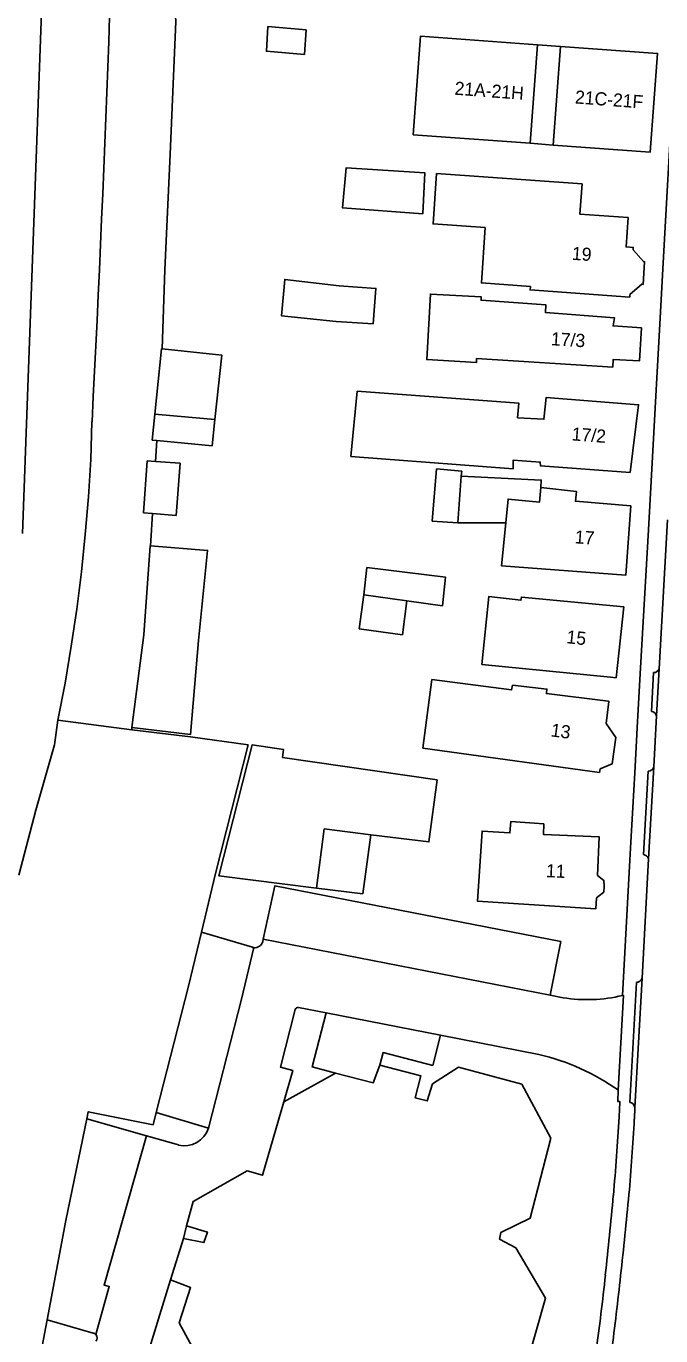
# Model space of a CAD drawing. Extents: x 194485 to 197793, y 468269 to 470822.
# Drawn here: x 194777.6 to 194835.7, y 470092 to 470211.6 of the extents above; entities that cross this region are included whole.
import ezdxf

# ---------------------------------------------------------------- set-up
doc = ezdxf.new("R2010")
doc.units = 0
for name, color, linetype in [('BGT grensvlak begroeid terreindeel', 7, 'Continuous'), ('BGT grensvlak gebouwinstallatie plus 1', 7, 'Continuous'), ('BGT grensvlak onbegroeid terreindeel', 7, 'Continuous'), ('BGT grensvlak overig bouwwerk uitbreiding populatie', 7, 'Continuous'), ('BGT grensvlak pand op maaiveld', 7, 'Continuous'), ('BGT grensvlak pand op maaiveld LR', 7, 'Continuous'), ('BGT grensvlak waterdeel', 7, 'Continuous'), ('BGT grensvlak wegdeel', 7, 'Continuous'), ('BGT tekst huisnummerreeks', 7, 'Continuous')]:
    doc.layers.add(name, color=color, linetype=linetype)

msp = doc.modelspace()

# ---------------------------------------------------------------- linework, layer by layer
at = {"layer": 'BGT grensvlak begroeid terreindeel'}
msp.add_lwpolyline([(194780.54, 470148.21), (194781.19, 470151.58), (194781.76, 470154.96), (194782.27, 470158.36), (194782.69, 470161.77), (194783.04, 470165.18), (194783.32, 470168.6), (194783.53, 470172.03), (194783.65, 470175.46)], dxfattribs=at)
msp.add_arc((192543.62, 470291.4), 2243.03, 357.03705, 358.93078, dxfattribs=at)
at = {"layer": 'BGT grensvlak gebouwinstallatie plus 1'}
for p, q in [((194824.37, 470209.9), (194826.5, 470209.74)), ((194823.7, 470200.9), (194825.83, 470200.74)), ((194789.14, 470173.8), (194789.39, 470176.16)), ((194794.89, 470175.68), (194794.65, 470173.28)), ((194789.58, 470173.76), (194789.14, 470173.8)), ((194794.65, 470173.28), (194789.58, 470173.76)), ((194814.76, 470166.4), (194815.16, 470171.18)), ((194815.16, 470171.18), (194817.45, 470170.96)), ((194817.45, 470170.96), (194817.41, 470170.49)), ((194817.09, 470166.23), (194814.76, 470166.4)), ((194808.49, 470159.67), (194808.07, 470156.57)), ((194812.04, 470156), (194812.44, 470159.11)), ((194808.07, 470156.57), (194812.04, 470156)), ((194809.13, 470137.75), (194808.4, 470132.35)), ((194808.4, 470132.35), (194804.17, 470132.86))]:
    msp.add_line(p, q, dxfattribs=at)
at = {"layer": 'BGT grensvlak onbegroeid terreindeel'}
for p, q in [((194789.58, 470173.76), (194789.46, 470171.85)), ((194787.3, 470147.53), (194787.3, 470147.32))]:
    msp.add_line(p, q, dxfattribs=at)
for points in [[(194794.48, 470278.45), (194794.16, 470271.91), (194793.34, 470253.97), (194793.12, 470250), (194792.87, 470245.43), (194792.43, 470235.93), (194791.28, 470212.47), (194791.31, 470212.02), (194790.79, 470199.89), (194790.32, 470189.33), (194790.08, 470182.13)], [(194789.17, 470167.08), (194789.02, 470164.59), (194788.99, 470164.14)]]:
    msp.add_lwpolyline(points, dxfattribs=at)
at = {"layer": 'BGT grensvlak overig bouwwerk uitbreiding populatie'}
for p, q in [((194799.74, 470211.56), (194803.24, 470211.27)), ((194803.24, 470211.27), (194803.09, 470209)), ((194788.35, 470167.14), (194788.7, 470171.9)), ((194788.7, 470171.9), (194789.46, 470171.85)), ((194789.46, 470171.85), (194791.71, 470171.68)), ((194791.71, 470171.68), (194791.36, 470166.92)), ((194789.17, 470167.08), (194788.35, 470167.14)), ((194791.36, 470166.92), (194789.17, 470167.08))]:
    msp.add_line(p, q, dxfattribs=at)
msp.add_lwpolyline([(194803.09, 470209), (194799.59, 470209.3), (194799.74, 470211.56)], dxfattribs=at)
at = {"layer": 'BGT grensvlak pand op maaiveld'}
for p, q in [((194824.37, 470209.9), (194823.7, 470200.9)), ((194825.83, 470200.74), (194826.5, 470209.74)), ((194789.72, 470176.13), (194789.39, 470176.16)), ((194794.89, 470175.68), (194789.72, 470176.13)), ((194817.09, 470166.23), (194817.41, 470170.49)), ((194821.49, 470166.24), (194817.09, 470166.23)), ((194808.49, 470159.67), (194812.44, 470159.11)), ((194812.44, 470159.11), (194815.7, 470158.66)), ((194831.06, 470152.13), (194831.58, 470152.08)), ((194780.54, 470148.21), (194780.21, 470145.95)), ((194780.54, 470148.21), (194787.3, 470147.32)), ((194804.89, 470138.28), (194804.17, 470132.86)), ((194804.89, 470138.28), (194809.13, 470137.75)), ((194829.73, 470130.97), (194829.78, 470132)), ((194805.92, 470115.99), (194801.18, 470113.35)), ((194792.02, 470100.88), (194790.84, 470097.09)), ((194779.55, 470093.44), (194778.61, 470088.47))]:
    msp.add_line(p, q, dxfattribs=at)
for points in [[(194823.7, 470200.9), (194813.02, 470201.67), (194813.7, 470210.69), (194824.37, 470209.9)], [(194826.5, 470209.74), (194835.36, 470209.11), (194834.69, 470200.09), (194825.83, 470200.74)], [(194813.89, 470194.46), (194814.08, 470198.21), (194806.9, 470198.66), (194806.55, 470195.01), (194813.89, 470194.46)], [(194819.6, 470193.21), (194814.83, 470193.54), (194815.16, 470198.13), (194828.46, 470197.19), (194828.26, 470194.43), (194832.67, 470194.12), (194832.49, 470191.44), (194833.14, 470191.39), (194833.12, 470191.17), (194834.07, 470190.09), (194834.18, 470190.08), (194834.03, 470188.01), (194833.92, 470188.02), (194832.83, 470187.08), (194832.82, 470186.86), (194823.71, 470187.5), (194823.74, 470187.83)], [(194819.6, 470193.21), (194819.25, 470188.14), (194823.74, 470187.83)], [(194809.35, 470184.4), (194809.61, 470187.65), (194806.25, 470187.88), (194801.28, 470188.47), (194800.99, 470185.14), (194805.98, 470184.61), (194809.35, 470184.4)], [(194831.26, 470180.44), (194831.3, 470181.14), (194833.7, 470181.03), (194833.88, 470184.04), (194831.3, 470184.22), (194831.43, 470184.95), (194825.11, 470185.43), (194825.15, 470186.14), (194819.22, 470186.56), (194819.23, 470186.89), (194814.6, 470187.12), (194814.26, 470181.14), (194818.81, 470180.89), (194818.82, 470181.23), (194831.26, 470180.44)], [(194789.39, 470176.16), (194790.01, 470182.13), (194790.08, 470182.13)], [(194790.08, 470182.13), (194795.51, 470181.55), (194794.89, 470175.68)], [(194832.86, 470170.84), (194833.62, 470177.02), (194825.17, 470177.67), (194824.97, 470175.7), (194822.56, 470175.83), (194822.68, 470177.15), (194807.9, 470178.25), (194807.33, 470172.3), (194822.16, 470171.17), (194822.15, 470171.95), (194824.63, 470171.79), (194824.66, 470171.44), (194832.86, 470170.84)], [(194817.41, 470170.49), (194824.72, 470170.14), (194824.7, 470169.45)], [(194824.7, 470169.45), (194827.96, 470169.09), (194827.85, 470168.21), (194832.91, 470167.78), (194832.46, 470161.47), (194821.1, 470162.31), (194821.49, 470166.24)], [(194788.99, 470164.14), (194794.22, 470163.71), (194793.39, 470155.5), (194792.65, 470146.9), (194787.3, 470147.53)], [(194787.3, 470147.53), (194788.38, 470156.02), (194788.98, 470164.14), (194788.99, 470164.14)], [(194815.7, 470158.66), (194815.98, 470161.27), (194808.79, 470162.15), (194808.49, 470159.67)], [(194831.58, 470152.08), (194832.27, 470158.56), (194822.92, 470159.46), (194822.87, 470159.17), (194819.93, 470159.5), (194819.3, 470153.3), (194831.06, 470152.13)], [(194830.83, 470149.94), (194825.2, 470150.64), (194825.24, 470151.05), (194822.11, 470151.41), (194822.02, 470150.98), (194814.73, 470151.92), (194813.89, 470145.67), (194830.05, 470143.44), (194830.1, 470143.78)], [(194830.65, 470147.91), (194830.92, 470149.93), (194830.83, 470149.94)], [(194797.93, 470145.95), (194792.65, 470146.68), (194787.3, 470147.32)], [(194830.65, 470147.91), (194831.55, 470146.63), (194831.21, 470144.22), (194830.1, 470143.78)], [(194776.97, 470134.07), (194778.5, 470140), (194780.21, 470145.95)], [(194797.93, 470145.95), (194794.95, 470134.22), (194793.65, 470128.86)], [(194804.17, 470132.86), (194795.25, 470133.99), (194798.29, 470145.95), (194801.15, 470145.55), (194801.07, 470144.82)], [(194809.13, 470137.75), (194814.46, 470137.09), (194815.2, 470142.76), (194801.07, 470144.82)], [(194829.87, 470134.02), (194830.03, 470137.55), (194824.92, 470137.78), (194824.96, 470138.74), (194821.93, 470138.95), (194821.86, 470137.92), (194819.32, 470138.08), (194818.91, 470131.68), (194829.73, 470130.97)], [(194830.47, 470133.05), (194830.45, 470133.58), (194829.87, 470134.02)], [(194830.47, 470133.05), (194830.45, 470132.51), (194829.78, 470132)], [(194793.65, 470128.86), (194792.46, 470123.93), (194789.52, 470112.38)], [(194809.96, 470116.7), (194809.36, 470115.1), (194805.92, 470115.99)], [(194815.5, 470078.69), (194816.43, 470078.44), (194821.05, 470081.18), (194825.13, 470095.43), (194822.4, 470100.02), (194820.91, 470100.83), (194821.04, 470101.44), (194823.7, 470102.73), (194825.6, 470110.05), (194822.94, 470114.96), (194817.15, 470116.51), (194814.77, 470115), (194814.31, 470113.44), (194813.21, 470113.71), (194813.73, 470115.72), (194809.96, 470116.7)], [(194801.18, 470113.35), (194799.25, 470106.66), (194797.83, 470107.06), (194792.9, 470104.27), (194792.28, 470102.03)], [(194783.17, 470111.81), (194781.27, 470102.52), (194779.55, 470093.44)], [(194789.52, 470112.38), (194789.23, 470111.27), (194783.3, 470112.45), (194783.17, 470111.81)], [(194792.28, 470102.03), (194794.21, 470101.47), (194793.88, 470100.51), (194792.02, 470100.88)], [(194790.84, 470097.09), (194792.66, 470096.4), (194791.62, 470093.18), (194794.25, 470088.33), (194800.92, 470086.4), (194798.9, 470079.48), (194800.14, 470079.09), (194797.55, 470069.52)]]:
    msp.add_lwpolyline(points, dxfattribs=at)
at = {"layer": 'BGT grensvlak pand op maaiveld LR'}
msp.add_lwpolyline([(194821.49, 470166.24), (194821.7, 470168.41), (194824.57, 470168.13), (194824.7, 470169.45)], dxfattribs=at)
at = {"layer": 'BGT grensvlak waterdeel'}
msp.add_lwpolyline([(194789.86, 470403.6), (194784.84, 470335.89), (194782.25, 470288.77), (194781.39, 470266.03), (194779.11, 470215.4), (194777.31, 470165.27)], dxfattribs=at)
at = {"layer": 'BGT grensvlak wegdeel'}
for p, q in [((194836.28, 470166.5), (194835.51, 470152.9)), ((194835, 470152.56), (194834.8, 470149)), ((194835.51, 470152.9), (194835.26, 470148.6)), ((194835.26, 470148.6), (194835.02, 470143.94)), ((194835.02, 470143.94), (194834.54, 470135.56)), ((194834.51, 470143.56), (194834.09, 470135.94)), ((194834.54, 470135.56), (194833.94, 470124.64)), ((194798.31, 470127.47), (194793.65, 470128.86)), ((194799.31, 470128.21), (194799.26, 470127.99)), ((194799.31, 470128.21), (194825.55, 470123.09)), ((194833.94, 470124.64), (194833.28, 470112.85)), ((194833.43, 470124.27), (194832.82, 470113.3)), ((194825.55, 470123.09), (194826.72, 470122.86)), ((194802.54, 470121.97), (194805.07, 470121.48)), ((194805.07, 470121.48), (194815.52, 470119.44)), ((194815.52, 470119.44), (194824.5, 470117.69)), ((194833.28, 470112.85), (194833.24, 470111.78)), ((194783.17, 470111.81), (194788.64, 470110.25)), ((194794.31, 470110.94), (194789.52, 470112.38)), ((194788.64, 470110.25), (194791.56, 470109.42)), ((194792.02, 470100.88), (194792.28, 470102.03)), ((194790.84, 470097.09), (194788.36, 470089.15)), ((194779.55, 470093.44), (194783.76, 470092.24))]:
    msp.add_line(p, q, dxfattribs=at)
for points in [[(194832.14, 470123.07), (194832.82, 470135.42), (194832.93, 470137.07), (194833.28, 470143.39), (194833.53, 470148.1), (194833.81, 470153), (194834.52, 470165.59), (194835.14, 470176.71), (194835.62, 470185.52), (194835.91, 470190.52), (194836.72, 470205.2), (194837.33, 470216.01)], [(194799.31, 470128.21), (194800.37, 470133.1), (194826.51, 470127.99), (194825.55, 470123.09)], [(194798.45, 470127.44), (194797.31, 470122.73), (194794.31, 470110.94)], [(194831.77, 470114.42), (194832.25, 470123.06), (194832.14, 470123.07)], [(194801.18, 470113.35), (194802.01, 470116.22), (194800.89, 470116.51), (194802.23, 470121.79)], [(194805.07, 470121.48), (194803.78, 470116.54), (194805.92, 470115.99)], [(194815.52, 470119.44), (194814.8, 470116.68), (194810.27, 470117.86), (194809.96, 470116.7)], [(194831.77, 470114.42), (194831.72, 470113.4), (194831.91, 470113.39), (194831.91, 470113.34), (194831.84, 470111.98)], [(194783.99, 470092.11), (194785.23, 470096.48), (194784.75, 470096.62), (194788.64, 470110.25)]]:
    msp.add_lwpolyline(points, dxfattribs=at)
for centre, radius, start, end in [((194835.01, 470153.09), 0.535, 268.7881, 338.7474), ((194834.79, 470148.52), 0.482, 8.9287, 88.5597), ((194834.51, 470144.09), 0.529, 269.462, 343.4135), ((194834, 470135.39), 0.557, 17.3579, 81.0589), ((194798.54, 470128.25), 0.816, 253.9892, 263.8704), ((194798.52, 470128.2), 0.768, 264.4095, 343.8444), ((194833.44, 470124.8), 0.525, 268.8546, 342.5172), ((194828.91, 470136.59), 13.9, 260.9689, 283.4687), ((194802.48, 470121.72), 0.258, 77.454, 164.0847), ((194819.87, 470097.66), 20.56, 54.6185, 76.9777), ((194832.78, 470112.8), 0.505, 5.8974, 85.85), ((194587.7, 470125.81), 244.53, 355.0708, 356.758), ((194604.52, 470124.67), 229.08, 355.0475, 356.773), ((194792.09, 470111.69), 2.34, 256.7801, 341.3539), ((194476.32, 470137.18), 356.47, 353.6149, 354.7873), ((194387.82, 470146.97), 446.91, 353.6435, 354.5985), ((194562.51, 470126.57), 269.65, 352.3072, 353.8185), ((194558.99, 470126.59), 274.54, 352.4526, 353.9157), ((194783.65, 470091.8), 0.453, 42.5846, 76.016), ((194783.65, 470091.8), 0.459, 317.4167, 42.5833)]:
    msp.add_arc(centre, radius, start, end, dxfattribs=at)

# ---------------------------------------------------------------- texts
at = {"layer": 'BGT tekst huisnummerreeks'}
for s, rotation, p in [('21A-21H', 355.7, (194816.77, 470205.34)), ('21C-21F', 355.7, (194827.78, 470204.54)), ('19', 356, (194827.5, 470190.26)), ('17/3', 356.4, (194825.59, 470182.46)), ('17/2', 355.6, (194827.48, 470173.77)), ('17', 355.9, (194827.76, 470164.37)), ('15', 353.8, (194826.99, 470155.25)), ('13', 352.4, (194825.55, 470146.74)), ('11', 357.4, (194825.14, 470133.88))]:
    msp.add_text(s, height=1.2, rotation=rotation, dxfattribs=at).set_placement(p)

doc.saveas('drawing.dxf')
